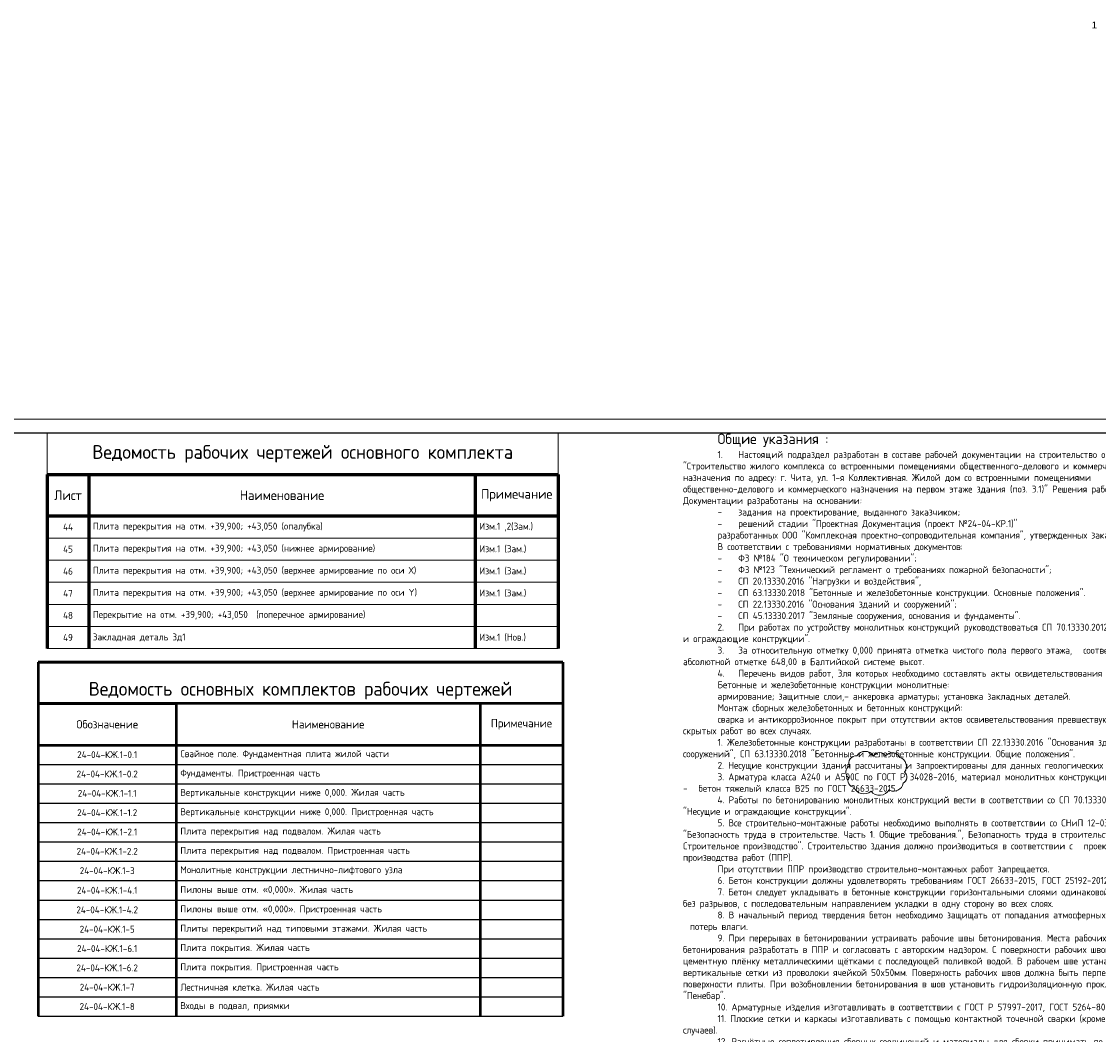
# Model space of a CAD drawing. Header units: millimetres. Extents: x -42044588 to 856694, y -806701 to 941911.
# Tile 769 of 1056: x -275161 to -236164, y -42190 to -5518. Entities that reach past the tile are written whole.
import ezdxf

# ---------------------------------------------------------------- set-up
doc = ezdxf.new("R2010")
doc.units = ezdxf.units.MM
for name, color, linetype, lineweight in [('907Сл Осевые', 1, 'Continuous', 0), ('РАЗМЕРЫ', 1, 'Continuous', 9), ('ТОНКИЕ', 7, 'Continuous', 9)]:
    doc.layers.add(name, color=color, linetype=linetype, lineweight=lineweight)
doc.layers.add('ТОЛСТЫЕ_ОСНОВНЫЕ', color=6, linetype='Continuous')
doc.styles.add('GOST-2.304_Type-B', font='GOST_Common.ttf')
doc.styles.get("Standard").update_dxf_attribs({"font": 'arial.ttf'})
doc.styles.add('ГОСТ', font='GOST_Common.ttf')

# ---------------------------------------------------------------- blocks, each defined once
blk = doc.blocks.new('*U6686')
at = {"layer": 'ТОЛСТЫЕ_ОСНОВНЫЕ', "color": 6}
blk.add_lwpolyline([(20, 5), (886, 5), (886, 415), (20, 415)], close=True, dxfattribs=at)
at = {"layer": 'ТОНКИЕ'}
blk.add_lwpolyline([(0, 0), (891, 0), (891, 420), (0, 420)], close=True, dxfattribs=at)
blk = doc.blocks.new('*T6604')
at = {"color": 0, "lineweight": 50, "transparency": 16777216}
for p, q in [((0, 0), (19000, 0)), ((0, 0), (0, -12819)), ((19000, 0), (19000, -12819)), ((0, -1500), (5000, -1500)), ((5000, -1500), (5000, -12819)), ((16000, -1500), (16000, -12819)), ((0, -3000), (19000, -3000))]:
    blk.add_line(p, q, dxfattribs=at)
at = {"color": 0, "linetype": 'ByBlock', "lineweight": -2, "transparency": 16777216}
blk.add_line((5000, -1500), (19000, -1500), dxfattribs=at)
at = {"color": 0, "linetype": 'Continuous', "transparency": 16777216}
for p, q in [((0, -3700), (19000, -3700)), ((0, -4400), (19000, -4400)), ((0, -5100), (19000, -5100)), ((0, -5800), (19000, -5800)), ((0, -6500), (19000, -6500)), ((0, -7200), (5000, -7200)), ((16000, -7200), (19000, -7200)), ((0, -7900), (5000, -7900)), ((16000, -7900), (19000, -7900)), ((0, -8619), (5000, -8619)), ((16000, -8619), (19000, -8619)), ((0, -9319), (5000, -9319)), ((16000, -9319), (19000, -9319)), ((0, -10019), (5000, -10019)), ((0, -10719), (5000, -10719)), ((0, -11419), (5000, -11419)), ((0, -12119), (5000, -12119)), ((0, -12819), (5000, -12819))]:
    blk.add_line(p, q, dxfattribs=at)
at = {"color": 0, "lineweight": -2, "transparency": 16777216}
for p, q in [((5000, -7200), (16000, -7200)), ((5000, -7900), (16000, -7900)), ((5000, -8619), (16000, -8619)), ((5000, -9319), (16000, -9319)), ((5000, -10019), (19000, -10019)), ((5000, -10719), (19000, -10719)), ((5000, -11419), (19000, -11419)), ((5000, -12119), (19000, -12119)), ((5000, -12819), (19000, -12819))]:
    blk.add_line(p, q, dxfattribs=at)
at = {"color": 0, "linetype": 'Continuous', "lineweight": -3, "transparency": 16777216, "style": 'GOST-2.304_Type-B'}
for s, insert, char_height, width, attachment_point in [('Ведомость основных комплектов рабочих чертежей', (9500, -1350), 500, 18700, 8), ('Обозначение', (2500, -2250), 300, 4800, 5), ('Наименование', (10500, -2250), 300, 10700, 5), ('Примечание', (17500, -2250), 300, 2900, 5), ('24-04-КЖ.1-0.1', (2500, -3350), 250, 4700, 5), ('Свайное поле. Фундаментная плита жилой части', (5150, -3350), 250, 10700, 4), ('24-04-КЖ.1-0.2', (2500, -4050), 250, 4700, 5), ('Фундаменты. Пристроенная часть', (5150, -4050), 250, 10700, 4), ('24-04-КЖ.1-1.1', (2500, -4750), 250, 4700, 5), ('Вертикальные конструкции ниже 0,000. Жилая часть', (5150, -4750), 250, 10700, 4), ('24-04-КЖ.1-1.2', (2500, -5450), 250, 4700, 5), ('Вертикальные конструкции ниже 0,000. Пристроенная часть', (5150, -5450), 250, 10700, 4), ('24-04-КЖ.1-2.1', (2500, -6150), 250, 4700, 5), ('Плита перекрытия над подвалом. Жилая часть', (5150, -6150), 250, 10700, 4), ('24-04-КЖ.1-2.2', (2500, -6850), 250, 4700, 5), ('Плита перекрытия над подвалом. Пристроенная часть', (5150, -6850), 250, 10700, 4), ('24-04-КЖ.1-3', (2500, -7550), 250, 4700, 5), ('Монолитные конструкции лестнично-лифтового узла', (5150, -7550), 250, 10700, 4), ('24-04-КЖ.1-4.1', (2500, -8259), 250, 4700, 5), ('Пилоны выше отм. «0,000». Жилая часть', (5150, -8259), 250, 10700, 4), ('24-04-КЖ.1-4.2', (2500, -8969), 250, 4700, 5), ('Пилоны выше отм. «0,000». Пристроенная часть', (5150, -8969), 250, 10700, 4), ('24-04-КЖ.1-5', (2500, -9669), 250, 4700, 5), ('Плиты перекрытий над типовыми этажами. Жилая часть', (5150, -9669), 250, 10700, 4), ('24-04-КЖ.1-6.1', (2500, -10369), 250, 4700, 5), ('Плита покрытия. Жилая часть', (5150, -10369), 250, 10700, 4), ('24-04-КЖ.1-6.2', (2500, -11069), 250, 4700, 5), ('Плита покрытия. Пристроенная часть', (5150, -11069), 250, 10700, 4), ('24-04-КЖ.1-7', (2500, -11769), 250, 4700, 5), ('Лестничная клетка. Жилая часть', (5150, -11769), 250, 10700, 4), ('24-04-КЖ.1-8', (2500, -12469), 250, 4700, 5), ('Входы в подвал, приямки', (5150, -12469), 250, 10700, 4)]:
    blk.add_mtext(s, dxfattribs=dict(at, insert=insert, char_height=char_height, width=width, attachment_point=attachment_point))
blk = doc.blocks.new('*T6732')
at = {"color": 0, "linetype": 'Continuous', "lineweight": 60, "transparency": 16777216}
for p, q in [((0, -1500), (18500, -1500)), ((0, -1500), (0, -7800)), ((1500, -1500), (1500, -7800)), ((15500, -1500), (15500, -7800)), ((18500, -1500), (18500, -7800)), ((0, -3000), (18500, -3000))]:
    blk.add_line(p, q, dxfattribs=at)
at = {"color": 0, "lineweight": 20, "transparency": 16777216}
for p, q in [((0, -3800), (18500, -3800)), ((0, -4600), (18500, -4600)), ((0, -5400), (18500, -5400)), ((0, -6200), (18500, -6200)), ((0, -7000), (18500, -7000)), ((0, -7800), (18500, -7800))]:
    blk.add_line(p, q, dxfattribs=at)
at = {"layer": 'DEFPOINTS', "color": 8, "linetype": 'ByBlock', "lineweight": 0, "transparency": 16777216}
for p, q in [((0, 0), (18500, 0)), ((0, 0), (0, -1500)), ((18500, 0), (18500, -1500))]:
    blk.add_line(p, q, dxfattribs=at)
at = {"color": 0, "linetype": 'Continuous', "lineweight": -3, "transparency": 16777216, "style": 'GOST-2.304_Type-B'}
for s, insert, char_height, width, attachment_point in [('Ведомость рабочих чертежей основного комплекта', (9250, -750), 500, 18200, 5), ('Лист', (750, -2250), 350, 1200, 5), ('Наименование', (8500, -2250), 350, 13700, 5), ('Примечание', (17000, -2250), 350, 2700, 5), ('44', (750, -3400), 250, 1200, 5), ('{\\C7;Плита перекрытия на отм. +39,900; +43,050 (опалубка)}', (1650, -3400), 250, 13700, 4), ('Изм.1 ,2(Зам.)', (15650, -3400), 250, 2700, 4), ('45', (750, -4200), 250, 1200, 5), ('{\\C7;Плита перекрытия на отм. +39,900; +43,050 (нижнее армирование)}', (1650, -4200), 250, 13700, 4), ('Изм.1 (Зам.)', (15650, -4200), 250, 2700, 4), ('46', (750, -5000), 250, 1200, 5), ('{\\C7;Плита перекрытия на отм. +39,900; +43,050 (верхнее армирование по оси Х)}', (1650, -5000), 250, 13700, 4), ('Изм.1 (Зам.)', (15650, -5000), 250, 2700, 4), ('47', (750, -5800), 250, 1200, 5), ('{\\C7;Плита перекрытия на отм. +39,900; +43,050 (верхнее армирование по оси Y)}', (1650, -5800), 250, 13700, 4), ('Изм.1 (Зам.)', (15650, -5800), 250, 2700, 4), ('48', (750, -6600), 250, 1200, 5), ('{\\C7;Перекрытие на отм. +39,900; +43,050  (поперечное армирование)}', (1650, -6600), 250, 13700, 4), ('49', (750, -7400), 250, 1200, 5), ('Закладная деталь Зд1', (1650, -7400), 250, 13700, 4), ('Изм.1 (Нов.)', (15650, -7400), 250, 2700, 4)]:
    blk.add_mtext(s, dxfattribs=dict(at, insert=insert, char_height=char_height, width=width, attachment_point=attachment_point))

msp = doc.modelspace()

# ---------------------------------------------------------------- linework, layer by layer
at = {"layer": '907Сл Осевые', "color": 240, "true_color": 0xed1f24}
msp.add_lwpolyline([(-244918.942, -32099.144, 0.52056705), (-245190.857, -32475.664, 0.52056705), (-245217.841, -32888.306, 0.52056705), (-245019.281, -33233.264, 0.52056705), (-244399.217, -33383.06, 0.52056705), (-243747.625, -33332.711, 0.52056705), (-243233.812, -33093.109, 0.52056705), (-243185.752, -32688.464, 0.52056705), (-243358.922, -32158.477, 0.52056705), (-243878.635, -32099.144, 0.52056705), (-244307.41, -32099.144, 0.52056705)], format="xyb", close=True, dxfattribs=at)
at = {"layer": 'РАЗМЕРЫ', "color": 1, "lineweight": 50}
for points in [[(-255559.188, -28710.385), (-274559.188, -28710.385)], [(-255559.188, -30210.385), (-274559.188, -30210.385)]]:
    msp.add_lwpolyline(points, dxfattribs=at)

# ---------------------------------------------------------------- block references
at = {"xscale": 100, "yscale": 100, "zscale": 100}
msp.add_blockref('*U6686', (-296357.783, -61918.579), dxfattribs=at)
for name, p in [('*T6732', (-274228.709, -20418.579)), ('*T6604', (-274559.188, -28710.385))]:
    msp.add_blockref(name, p)

# ---------------------------------------------------------------- texts
note = msp.add_mtext_dynamic_manual_height_columns('\\pi1250;{\\H1.5152x;Общие указания :\\P}1.^IНастоящий подраздел разработан в составе рабочей документации на строительство объекта {\\H2.4344x; }"Строительство жилого комплекса со встроенными помещениями общественного-делового и коммерческого {\\H1.3552x; }назначения по адресу: г. Чита, ул. 1-я Коллективная. Жилой дом со встроенными помещениями {\\H1.71569x; }общественно-делового и коммерческого назначения на первом этаже здания (поз. 3.1)" Решения рабочей {\\H1.69543x; }Документации разработаны на основании:{\\H1.68902x; }\\P-^Iзадания на проектирование, выданного заказчиком;{\\H1.60366x; }\\P-^Iрешений стадии "Проектная Документация (проект №24-04-КР.1)"{\\H1.73211x; }\\Pразработанных ООО "Комплексная проектно-сопроводительная компания", утвержденных заказчиком;{\\H1.6768x; }\\PВ соответствии с требованиями нормативных документов:{\\H1.60773x; }\\P-^IФЗ №184 "О техническом регулировании";{\\H1.63076x; }\\P-^IФЗ №123 "Технический регламент о требованиях пожарной безопасности";{\\H1.62308x; }\\P-^IСП 20.13330.2016 "Нагрузки и воздействия",{\\H1.62564x; }\\P-^IСП 63.13330.2018 "Бетонные и железобетонные конструкции. Основные положения".{\\H1.62479x; }\\P-^IСП 22.13330.2016 "Основания зданий и сооружений";{\\H1.62507x; }\\P-^IСП 45.13330.2017 "Земляные сооружения, основания и фундаменты".{\\H1.62498x; }\\P2.^IПри работах по устройству монолитных конструкций руководствоваться СП 70.13330.2012 {\\H1.62501x; }"Несущие и ограждающие конструкции".{\\H1.625x; }\\P3.^IЗа относительную отметку 0,000 принята отметка чистого пола первого этажа, {\\H1.625x; }соответствующая абсолютной отметке 648,00 в Балтийской системе высот.{\\H1.625x; }\\P4.^IПеречень видов работ, Зля которых необходимо составлять акты освидетельствования скрытых {\\H1.625x; }работ: {\\H1.625x; }\\PБетонные и железобетонные конструкции монолитные:{\\H1.625x; }\\Pармирование; защитные слои,- анкеровка арматуры; установка закладных деталей.{\\H1.625x; }\\PМонтаж сборных железобетонных и бетонных конструкций:{\\H1.625x; }\\Pсварка и антикоррозионное покрыт при отсутствии актов освиветельствования превшествующих {\\H1.625x; }скрытых работ во всех случаях.{\\H1.625x; }\\P1. Железобетонные конструкции разработаны в соответствии СП 22.13330.2016 "Основания зданий и {\\H1.62576x; }сооружений", СП 63.13330.2018 "Бетонные и железобетонные конструкции. Общие положения".{\\H1.62541x; }\\P2. Несущие конструкции здания рассчитаны и запроектированы для данных геологических условий. {\\H1.62486x; }\\P3. Арматура класса А240 и А500С по ГОСТ Р 34028-2016, материал монолитных конструкций ниже нуля - {\\H1.62505x; }бетон тяжелый класса В25 по ГОСТ 26633-2015.{\\H1.62498x; }\\P4. Работы по бетонированию монолитных конструкций вести в соответствии со СП 70.13330.2012 {\\H1.62501x; }"Несущие и ограждающие конструкции".{\\H1.625x; }\\P5. Все строительно-монтажные работы необходимо выполнять в соответствии со СНиП 12-03-2001 {\\H1.625x; }"Безопасность труда в строительстве. Часть 1. Общие требования.", Безопасность труда в строительстве. {\\H1.625x; }Часть 2. Строительное производство". Строительство здания должно производиться в соответствии с {\\H1.625x; }проектом производства работ (ППР).{\\H1.725x; }\\PПри отсутствии ППР производство строительно-монтажных работ запрещается.{\\H1.67917x; }\\P6. Бетон конструкции должны удовлетворять требованиям ГОСТ 26633-2015, ГОСТ 25192-2012.{\\H1.60694x; }\\P7. Бетон следует укладывать в бетонные конструкции горизонтальными слоями одинаковой толщины {\\H1.63102x; }без разрывов, с последовательным направлением укладки в одну сторону во всех слоях.{\\H1.62299x; }\\P8. В начальный период твердения бетон необходимо защищать от попадания атмосферных осадков или {\\H1.62567x; }потерь влаги.{\\H1.62478x; }\\P9. При перерывах в бетонировании устраивать рабочие швы бетонирования. Места рабочих швов {\\H1.62507x; }бетонирования разработать в ППР и согласовать с авторским надзором. С поверхности рабочих швов удалить {\\H1.62498x; }цементную плёнку металлическими щётками с последующей поливкой водой. В рабочем шве устанавливать {\\H1.62501x; }вертикальные сетки из проволоки ячейкой 50x50мм. Поверхность рабочих швов должна быть перпендикулярна {\\H1.625x; }поверхности плиты. При возобновлении бетонирования в шов установить гидроизоляционную прокладку {\\H1.625x; }"Пенебар". {\\H1.625x; }\\P10. Арматурные изделия изготавливать в соответствии с ГОСТ Р 57997-2017, ГОСТ 5264-80, ГОСТ {\\H1.625x; }14098-2014.{\\H1.625x; }\\P11. Плоские сетки и каркасы изготавливать с помощью контактной точечной сварки (кроме оговоренных {\\H1.725x; }случаев).{\\H1.77917x; }\\P12. Расчётные сопротивления сборных соединений и материалы для сборки принимать по табл. Г1, Г2 СП {\\H1.66111x; }52-101-2003.{\\H1.61296x; }\\P13. Стыки арматурных стержней должны иметь длину перепуска (нахлёстка) не менее указанной в {\\H1.72901x; }проекте. В неоговоренных случаях длину стыка рабочей арматуры внахлёстку без сварки принимать по п.8.3.27 {\\H1.67783x; }СП 52-101-2003. {\\H1.60739x; }\\P14. Толщина защитного слоя бетона для рабочей арматуры должна соответствовать значениям, {\\H1.63087x; }указанным в проекте. {\\H1.62304x; }\\PВ неоговоренных случаях принимать не менее 25мм.{\\H1.62565x; }\\P15. Уход за свежеуложенным бетоном начинать сразу после укладки бетонной смеси и осуществлять до {\\H1.62478x; }', width=17417.39614, gutter_width=3176.993, heights=[39809.277, 0], dxfattribs=dict(insert=(-251206.711, -20437.285), char_height=250, attachment_point=1, style='ГОСТ'))
for column, words in zip(note.columns.linked_columns, ['достижения прочности бетона не менее 70% от проектной.\\P\\pi1250;16. Распалубку плит  осуществлять по достижении прочности бетона не менее 80% от проектной.{\\H1.83475x; }\\P17. Два крайних арматурных стержня, расположенных по контуру плиты, привязать ко всем стержням в {\\H1.55574x; }местах пересечений.{\\H1.64809x; }\\P18. В процессе производства работ предусмотреть мероприятия по противопожарной защите и {\\H1.6173x; }контролю за выполнением правил пожарной безопасности на всех этапах строительства.{\\H1.62757x; }\\P19. Все работы Выполнять по проекту производства работ (ППР), согласованному с организациями, {\\H1.72414x; }ответственными за эксплуатацию существующих инженерных сетей и дорог на существующей площадке.{\\H1.67945x; }\\P20. Проект рассчитан на производство работ в период положительных температур. В случае {\\H1.60685x; }выполнения работ при отрицательных температурах необходимо выполнять требования СНиП часть 3 по {\\H1.63105x; }производству работ и ППР.{\\H1.62298x; }\\P21. При минимальной температуре воздуха до минус 15°С допускается:{\\H1.62567x; }\\P - выдерживание бетона в конструкции методом термоса, при предварительном разогреве бетонной {\\H1.62478x; }смеси, {\\H1.62507x; }\\P -форсированный электроразогрев бетона в конструкции с повторным уплотнением.{\\H1.62498x; }\\PПри минимальной температуре воздуха до минус 25°С допускается:{\\H1.62501x; }\\P -обогрев бетона в греющей опалубке с помощью низкотемпературных электронагревателей,{\\H1.625x; }\\P -электродный сквозной прогреб бетона,{\\H1.625x; }\\P -электрообогрев с помощью греющего провода.{\\H1.625x; }']):
    column.text = words
at = {"layer": 'РАЗМЕРЫ', "color": 7, "insert": (-236409.223, -5517.548), "char_height": 250, "width": 725.00853, "attachment_point": 1}
msp.add_mtext('1', dxfattribs=at)

doc.saveas('drawing.dxf')
